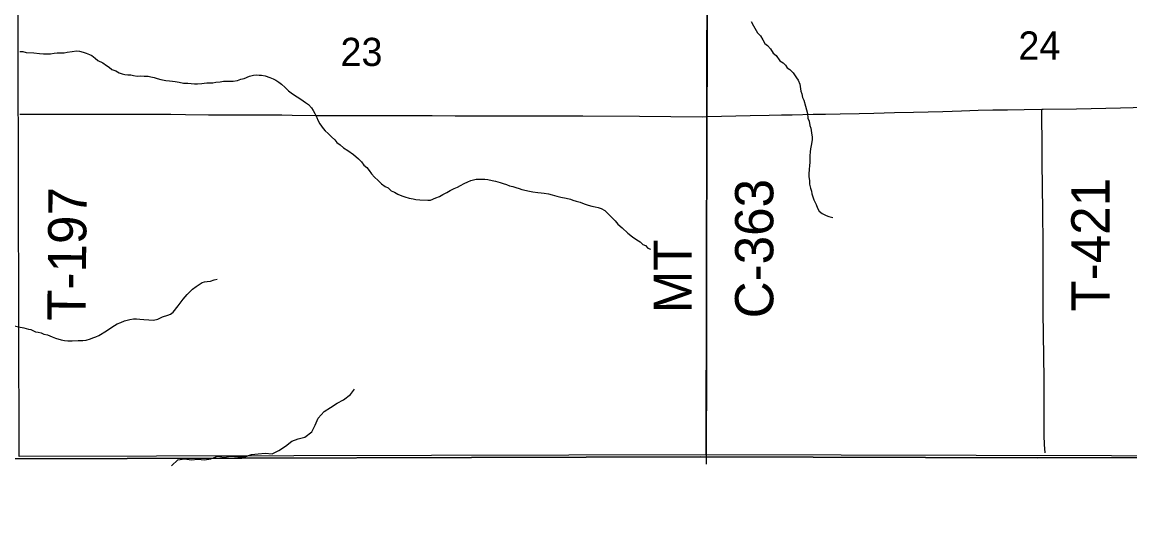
# Model space of a CAD drawing. Extents: x 1985906 to 2360102, y 891258 to 1222054.
# Drawn here: x 2161758 to 2170439, y 971935 to 975970 of the extents above; entities that cross this region are included whole.
import ezdxf

# ---------------------------------------------------------------- set-up
doc = ezdxf.new("R2010")
doc.units = 0
for name, color, linetype in [('GM_X_Adjacent_County', 7, 'Continuous'), ('GM_X_County', 7, 'Continuous'), ('GM_X_County_Road', 7, 'Continuous'), ('GM_X_County_Road_Text', 7, 'Continuous'), ('GM_X_Minor_River', 7, 'Continuous'), ('GM_X_Section', 7, 'Continuous'), ('GM_X_Section_Text', 7, 'Continuous'), ('GM_X_Township', 7, 'Continuous'), ('GM_X_Township_Road', 7, 'Continuous'), ('GM_X_Township_Road_Text', 7, 'Continuous')]:
    doc.layers.add(name, color=color, linetype=linetype)

msp = doc.modelspace()

# ---------------------------------------------------------------- linework, layer by layer
at = {"layer": 'GM_X_Adjacent_County'}
msp.add_lwpolyline([(2128345.4, 971943.5), (2133617.1, 971934.7), (2136227.2, 971953.1), (2136847.4, 971959.2), (2141289.9, 972067), (2141722.5, 972085.5), (2145722.1, 972190.7), (2151049.8, 972337.9), (2154378.5, 972428.6), (2154662, 972434.4), (2157787.2, 972497.8), (2161682.5, 972546.6), (2167076.9, 972563.1), (2169717.9, 972555.4), (2172413.7, 972560.3), (2173364.4, 972562.8), (2175875.3, 972587.6), (2177694.5, 972632.7)], dxfattribs=at)
at = {"layer": 'GM_X_County'}
msp.add_lwpolyline([(2177694.5, 972632.7), (2175875.3, 972587.6), (2173364.4, 972562.8), (2172413.7, 972560.3), (2169717.9, 972555.4), (2167076.9, 972563.1), (2161682.5, 972546.6), (2157787.2, 972497.8), (2154662, 972434.4), (2154378.5, 972428.6), (2151049.8, 972337.9), (2145722.1, 972190.7), (2141722.5, 972085.5), (2141289.9, 972067), (2136847.4, 971959.2), (2136227.2, 971953.1), (2133617.1, 971934.7), (2128345.4, 971943.5)], dxfattribs=at)
at = {"layer": 'GM_X_County_Road'}
for points in [[(2167126.3, 975229.2), (2167126.8, 975369.9), (2167128.2, 975550.2), (2167129.3, 975894.9), (2167130.6, 976272.3), (2167130.5, 976600.5), (2167130.3, 976698.9), (2167130.8, 976879.1), (2167131.2, 976993.9), (2167131.8, 977108.7), (2167131.6, 977223.6), (2167131.5, 977289.3), (2167131.6, 977354.9), (2167132.3, 977551.6), (2167132.8, 977699.2), (2167132, 977863.3), (2167131.4, 977895.6)], [(2167126.3, 975229.2), (2167464.1, 975237), (2167611.6, 975240), (2167710, 975242.4), (2167792, 975244.2), (2167955.9, 975247.8), (2168054.3, 975249.6), (2168169.1, 975251.5), (2168316.5, 975254.3), (2168431.3, 975256.9), (2168595.3, 975260.6), (2168742.9, 975263.7), (2168972.3, 975270), (2169119.9, 975273.7), (2169251, 975278.7), (2169365.7, 975281.8), (2169480.4, 975283), (2169611.5, 975284.8), (2169748, 975286.5)], [(2169748, 975286.5), (2169759.1, 975286.7), (2170021.5, 975291.3), (2170365.9, 975297.9), (2170661, 975305.8), (2170841.4, 975310.8), (2170988.9, 975314.7), (2171234.6, 975319.2), (2171382.2, 975322), (2171513.4, 975324.4), (2171644.6, 975327), (2171808.5, 975328.6), (2171981.7, 975328.6), (2172234.8, 975329.4), (2172349.4, 975328.8), (2172392.1, 975329.7)], [(2161738.9, 975247.9), (2161759.8, 975248), (2162022.2, 975249.1), (2162465, 975249.3), (2162629, 975249.1), (2162711, 975248.9), (2162924.1, 975247.3), (2163038.9, 975246.1), (2163219.3, 975244), (2163515.3, 975242.4), (2163793, 975241.9), (2163875, 975241.3), (2164055.4, 975238.9), (2164137.3, 975238.2), (2164301.1, 975238.1), (2164415.6, 975238.4), (2164546.4, 975238.6), (2164677.5, 975238.3), (2164841.3, 975237.4), (2164972.1, 975236.7), (2165151.9, 975235.7), (2165332.1, 975235.2), (2165464.5, 975234), (2165700.7, 975234), (2165938.7, 975234.5), (2166151.9, 975234.6), (2166594.8, 975231.4), (2167086.9, 975228.3), (2167126.3, 975229.2)], [(2167121.7, 972503.4), (2167120.9, 972614.6), (2167120.9, 972716.2), (2167121.8, 972785.7), (2167121.8, 972866.4), (2167123.3, 972975), (2167123.8, 973056.8), (2167124.1, 973171.6), (2167124.4, 973352.1), (2167124.7, 973483.2), (2167124.7, 973712.5), (2167124.7, 973810.8), (2167124.3, 973925.7), (2167124.1, 974073.5), (2167124.3, 974188.4), (2167124.2, 974303.1), (2167124, 974352.3), (2167123.7, 974483.7), (2167124.7, 974697), (2167125.9, 974992.5), (2167126.4, 975123.8), (2167126.3, 975222.3), (2167126.3, 975229.2)]]:
    msp.add_lwpolyline(points, dxfattribs=at)
at = {"layer": 'GM_X_Minor_River'}
for points in [[(2167470.9, 975973.5), (2167489.1, 975941.5), (2167521.4, 975885.5), (2167543.6, 975861.5), (2167563.8, 975831.5), (2167578, 975803.5), (2167600.1, 975787.5), (2167622.2, 975761.5), (2167642.4, 975727.5), (2167666.5, 975707.6), (2167696.8, 975667.6), (2167720.9, 975651.7), (2167739, 975631.7), (2167753.1, 975611.7), (2167775.2, 975597.8), (2167801.4, 975571.8), (2167827.6, 975533.8), (2167839.7, 975513.8), (2167851.9, 975483.8), (2167860.3, 975427.6), (2167868.5, 975407.6), (2167874.6, 975379.5), (2167884.8, 975357.5), (2167897.1, 975311.4), (2167913.5, 975253.3), (2167915.8, 975217.2), (2167925.9, 975193.1), (2167932.1, 975159), (2167938.3, 975139), (2167944.5, 975102.9), (2167948.8, 975068.8), (2167948.9, 975048.7), (2167943.2, 975014.6), (2167937.4, 974976.4), (2167933.6, 974952.3), (2167929.8, 974922.2), (2167932, 974894.1), (2167930.2, 974868), (2167928.4, 974847.9), (2167926.6, 974811.8), (2167922.8, 974783.6), (2167923, 974757.5), (2167927.2, 974727.4), (2167929.4, 974699.4), (2167935.6, 974667.3), (2167943.8, 974645.2), (2167947.9, 974623.2), (2167962.3, 974577.1), (2167980.5, 974539.1), (2167990.7, 974511), (2168002.8, 974489), (2168026.9, 974469.1), (2168059, 974453.2), (2168081.1, 974447.3), (2168111.1, 974439.4)], [(2161738.6, 975740.3), (2161762.6, 975738.5), (2161788.6, 975732.6), (2161848.6, 975728.9), (2161892.6, 975723.1), (2161924.5, 975721.3), (2161980.5, 975721.5), (2162008.4, 975725.7), (2162032.4, 975729.9), (2162086.3, 975730.1), (2162110.2, 975734.3), (2162150.2, 975738.5), (2162184.1, 975744.7), (2162206.1, 975742.8), (2162236.1, 975735), (2162258.1, 975727), (2162284.2, 975717.1), (2162304.2, 975707.2), (2162330.4, 975687.3), (2162350.5, 975669.3), (2162390.6, 975649.5), (2162418.7, 975629.5), (2162438.7, 975617.6), (2162460.8, 975599.7), (2162490.9, 975587.8), (2162519, 975571.9), (2162541, 975563.9), (2162563, 975560), (2162587, 975556.2), (2162609, 975556.3), (2162631, 975550.4), (2162659, 975546.5), (2162687, 975548.7), (2162715, 975546.8), (2162744.9, 975545), (2162766.9, 975541.1), (2162791, 975535.2), (2162815, 975527.3), (2162845, 975519.4), (2162883, 975511.6), (2162913, 975509.7), (2162937, 975505.8), (2162957, 975503.9), (2162987, 975498.1), (2163021, 975492.2), (2163055, 975490.4), (2163083, 975488.5), (2163107, 975486.7), (2163132.9, 975486.8), (2163164.9, 975489), (2163184.8, 975491.1), (2163204.8, 975493.2), (2163250.8, 975493.4), (2163276.7, 975499.6), (2163308.6, 975501.8), (2163336.6, 975505.9), (2163412.5, 975506.3), (2163444.4, 975512.5), (2163472.3, 975522.7), (2163498.3, 975526.9), (2163538.1, 975547.2), (2163570, 975553.3), (2163594, 975555.5), (2163614, 975553.6), (2163633.9, 975553.7), (2163661.9, 975547.8), (2163700, 975536), (2163724, 975526.1), (2163746.1, 975514.1), (2163770.2, 975498.2), (2163790.3, 975482.3), (2163818.4, 975458.3), (2163844.6, 975432.4), (2163864.7, 975414.4), (2163890.8, 975398.5), (2163934.9, 975370.6), (2163959, 975352.7), (2163979.1, 975340.7), (2164001.2, 975324.8), (2164025.3, 975298.8), (2164039.5, 975276.8), (2164051.6, 975254.8), (2164065.8, 975222.8), (2164074, 975200.7), (2164090.1, 975172.7), (2164116.4, 975136.7), (2164132.5, 975116.8), (2164154.6, 975096.8), (2164182.8, 975070.8), (2164208.9, 975046.9), (2164225, 975026.9), (2164249.2, 975007)], [(2164249.2, 975007), (2164277.3, 974985), (2164309.4, 974963.1), (2164353.6, 974931.2), (2164393.8, 974899.3), (2164415.9, 974875.4), (2164436.1, 974847.4), (2164458.2, 974831.4), (2164476.3, 974807.5), (2164496.5, 974781.5), (2164518.7, 974755.5), (2164546.8, 974727.5), (2164575, 974701.6), (2164603.1, 974681.7), (2164625.2, 974669.8), (2164649.3, 974647.8), (2164675.3, 974635.9), (2164701.4, 974622), (2164733.5, 974608.1), (2164757.5, 974600.2), (2164789.6, 974590.3), (2164821.6, 974584.5), (2164843.6, 974578.6), (2164873.6, 974576.7), (2164937.5, 974573.1), (2164957.5, 974575.2), (2164999.3, 974593.5), (2165029.2, 974601.6), (2165055.1, 974617.8), (2165086.9, 974634.1), (2165112.8, 974650.3), (2165144.6, 974666.5), (2165168.5, 974676.7), (2165192.4, 974688.8), (2165222.3, 974705), (2165250.2, 974717.2), (2165274.1, 974727.4), (2165294, 974733.5), (2165315.9, 974737.7), (2165339.9, 974739.8), (2165361.9, 974739.9), (2165383.9, 974738), (2165407.9, 974736.1), (2165441.9, 974728.3), (2165467.9, 974722.4), (2165503.9, 974712.5), (2165527.9, 974704.7), (2165554, 974696.8), (2165578, 974686.9), (2165602, 974681), (2165626.1, 974673.1), (2165652.1, 974665.2), (2165674.1, 974657.3), (2165734.1, 974645.5), (2165760.2, 974639.7), (2165798.2, 974633.8), (2165826.2, 974632), (2165848.1, 974630.1), (2165882.1, 974624.2), (2165912.2, 974616.4), (2165948.2, 974606.5), (2165980.2, 974598.7), (2166022.2, 974590.9), (2166054.3, 974581), (2166074.3, 974575.1), (2166098.3, 974567.2), (2166130.4, 974557.3), (2166162.4, 974545.4), (2166192.4, 974535.6), (2166222.5, 974527.7), (2166248.5, 974521.8), (2166272.5, 974517.9), (2166296.5, 974510), (2166324.6, 974492.1), (2166405.1, 974412.2), (2166427.3, 974386.3), (2166459.4, 974358.3), (2166503.7, 974316.4), (2166541.8, 974286.5), (2166576, 974262.6), (2166600.1, 974246.7), (2166622.2, 974226.7), (2166644.2, 974218.8), (2166662.3, 974198.8), (2166682.4, 974190.9)], [(2161772, 973572.8), (2161806, 973562.9), (2161826, 973559), (2161862.1, 973543.1), (2161882.1, 973539.2), (2161906.1, 973535.3), (2161926.2, 973523.4), (2161956.2, 973517.5), (2161992.3, 973503.7), (2162018.3, 973491.8), (2162062.4, 973479.9), (2162090.4, 973474.1), (2162114.4, 973472.2), (2162148.3, 973472.4), (2162196.3, 973474.6), (2162232.2, 973474.8), (2162260.2, 973477), (2162292.1, 973487.2), (2162312, 973495.3), (2162335.9, 973503.5), (2162359.8, 973513.7), (2162419.5, 973550.1), (2162453.3, 973574.4), (2162481.1, 973590.6), (2162501, 973604.7), (2162530.9, 973614.9), (2162560.8, 973627.1), (2162600.6, 973639.4), (2162630.6, 973643.5), (2162652.6, 973643.7), (2162680.5, 973641.8), (2162710.5, 973639.9), (2162750.5, 973636.2), (2162786.5, 973634.3), (2162820.4, 973640.5), (2162858.2, 973658.8), (2162900.1, 973673.1), (2162920, 973681.2), (2162939.9, 973695.3), (2162981.5, 973745.8), (2163019.1, 973798.1), (2163050.8, 973834.4), (2163092.4, 973876.8), (2163120.3, 973897), (2163144.1, 973913.2), (2163168, 973927.4), (2163187.9, 973933.5), (2163207.9, 973937.6), (2163233.8, 973939.8), (2163263.7, 973950), (2163285.7, 973954.1)], [(2161191, 973259.4), (2161214.6, 973286.8), (2161234.4, 973311), (2161254.2, 973341.2), (2161278, 973367.4), (2161297.8, 973389.6), (2161335.5, 973421.9), (2161359.4, 973440.1), (2161385.2, 973460.3), (2161405.1, 973474.5), (2161438.8, 973504.8), (2161464.6, 973527), (2161490.5, 973545.2), (2161514.3, 973563.4), (2161554.2, 973583.7), (2161582.1, 973591.8), (2161610, 973594), (2161638, 973594.1), (2161662, 973590.2), (2161686, 973590.4), (2161728, 973580.5), (2161772, 973572.8)], [(2162926.8, 972492.4), (2162977.6, 972537.5), (2163029.7, 972546.6), (2163085.5, 972537.6), (2163135.6, 972542.7), (2163187.5, 972539.8), (2163237.6, 972546.9), (2163287.9, 972566.1), (2163341.8, 972559.1), (2163391.9, 972568.2), (2163447.8, 972563.3), (2163501.8, 972562.3), (2163556, 972579.4), (2163606.1, 972586.5), (2163662.2, 972591.5), (2163716.1, 972584.6), (2163770.5, 972611.6), (2163821.1, 972646.8), (2163871.7, 972685.9), (2163922, 972703), (2163972.2, 972716.2), (2164026.9, 972759.2), (2164053.8, 972810.8), (2164078.7, 972864.4), (2164123.6, 972917.7), (2164174.1, 972948.8), (2164226.7, 972983.9), (2164277.1, 973009.1), (2164331.8, 973050.2), (2164362.5, 973091.7)]]:
    msp.add_lwpolyline(points, dxfattribs=at)
at = {"layer": 'GM_X_Section'}
for points in [[(2172325.4, 978031.7), (2172324.4, 977907.6), (2172411.1, 972565.3), (2167117.8, 972578.4), (2167129.2, 977910.1)], [(2167129.2, 977910.1), (2167117.8, 972578.4), (2161734.6, 972564.2), (2161720.1, 977897)]]:
    msp.add_lwpolyline(points, close=True, dxfattribs=at)
at = {"layer": 'GM_X_Township'}
msp.add_lwpolyline([(2156648.5, 993789.2), (2164159.2, 993883.8), (2165196.4, 993888.2), (2166552.4, 993914.1), (2166862.9, 993905.7), (2169506.3, 993945.3), (2172149.7, 993984.9), (2172154.7, 991965.8), (2172160.3, 990929.8), (2172244.4, 985925.1), (2172245.5, 985857.7), (2172282.9, 983305.3), (2172310.4, 981461), (2172320.8, 979010.9), (2172323.6, 978044.6), (2172328, 978009.2), (2172332.4, 977973.9), (2172383.7, 975340.9), (2172383.7, 975256.1), (2172413.7, 972560.3), (2169717.9, 972555.4), (2167076.9, 972563.1), (2161682.5, 972546.6)], dxfattribs=at)
at = {"layer": 'GM_X_Township_Road'}
msp.add_lwpolyline([(2169774.8, 972594), (2169771.4, 972658.8), (2169768.4, 972729.1), (2169766.8, 973170.7), (2169765.9, 973350.6), (2169760.6, 973694.1), (2169760.4, 973857.8), (2169760.2, 974005), (2169758.8, 974217.7), (2169756.2, 974495.8), (2169754, 974675.8), (2169751.8, 974872.1), (2169750.8, 975052), (2169749.2, 975196.2), (2169748.3, 975264.5), (2169748, 975286.5)], dxfattribs=at)

# ---------------------------------------------------------------- texts
at = {"layer": 'GM_X_County_Road_Text'}
for s, p in [('C-363', (2167644.9, 973647.8)), ('MT', (2167005.7, 973687.4))]:
    msp.add_text(s, height=300, rotation=90, dxfattribs=at).set_placement(p)
at = {"layer": 'GM_X_Section_Text'}
for s, p in [('24', (2169565.6, 975676)), ('23', (2164252.6, 975625.9))]:
    msp.add_text(s, height=221, rotation=0.00001, dxfattribs=at).set_placement(p)
at = {"layer": 'GM_X_Township_Road_Text'}
for s, rotation, p in [('T-421', 90, (2170279.9, 973700.6)), ('T-197', 89.46111, (2162254.2, 973626.9))]:
    msp.add_text(s, height=300, rotation=rotation, dxfattribs=at).set_placement(p)

doc.saveas('drawing.dxf')
